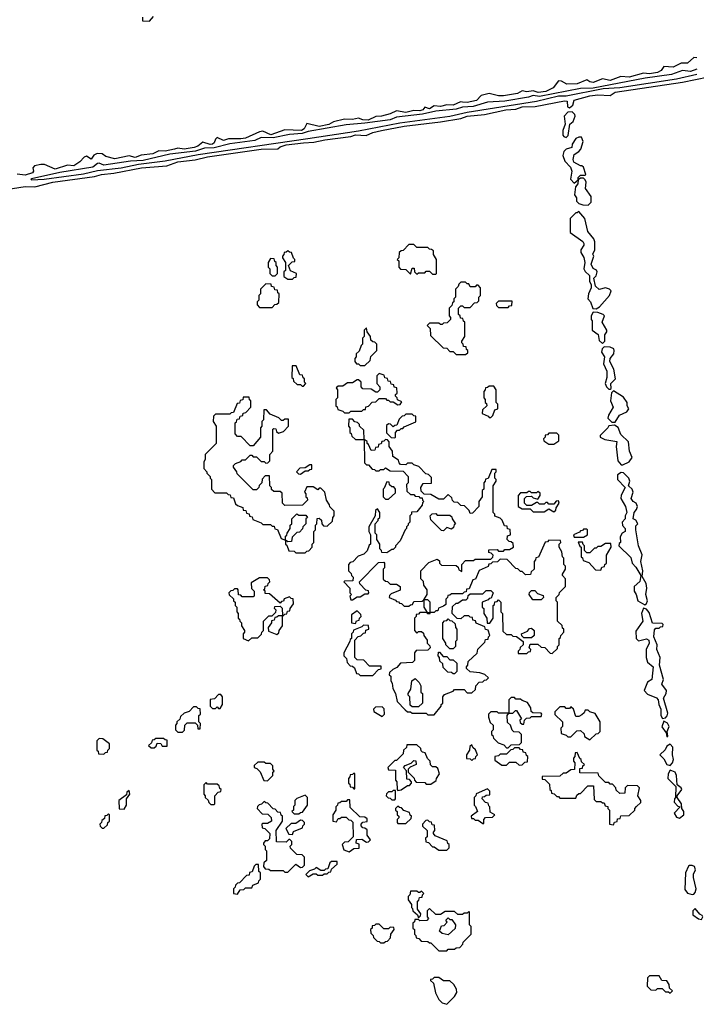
# Model space of a CAD drawing. Extents: x 2889633 to 3052318, y 540750 to 918690.
# Tile 348 of 656: x 2940150 to 2944452, y 780270 to 786528. Entities that reach past the tile are written whole.
import ezdxf

# ---------------------------------------------------------------- set-up
doc = ezdxf.new("R2010")
doc.units = 0

msp = doc.modelspace()

# ---------------------------------------------------------------- linework, layer by layer
at = {"layer": '0CON02XD'}
for points in [[(2940975, 786520), (2941001.7, 786548.3)], [(2940930, 786545), (2940931.7, 786521.7), (2940975, 786520)], [(2944455, 786286.7), (2944435, 786287.5), (2944395, 786252.5), (2944355, 786251.2), (2944305, 786227.5), (2944245, 786230), (2944227.5, 786205), (2944205, 786192.5), (2944154.3, 786184.3), (2944115, 786187.5), (2944025, 786162.9), (2943971.7, 786168.3), (2943905, 786142.5), (2943855, 786152.5), (2943795, 786130), (2943774.1, 786134.1), (2943755, 786146.7), (2943695, 786121.2), (2943628.3, 786118.3), (2943595, 786137.5), (2943575, 786140), (2943542.5, 786095), (2943495, 786071.1), (2943445.8, 786065.8), (2943415, 786076), (2943375, 786070), (2943345, 786076.7), (2943315, 786060), (2943225, 786043.8), (2943193.9, 786043.9), (2943135, 786060), (2943085, 786047.5), (2943055, 786013.8), (2942995, 786001.2), (2942965, 786003.8), (2942953.6, 786006.4), (2942905, 785984.2), (2942865, 785986.2), (2942825, 785976.7), (2942785, 785980), (2942755, 785962), (2942725, 785972.5), (2942713.3, 785955), (2942695, 785948.6), (2942655, 785951.2), (2942605, 785938.8), (2942545, 785948.8), (2942505, 785930), (2942450, 785915), (2942415, 785913.3), (2942365, 785890.5), (2942332.4, 785892.4), (2942305, 785903.3), (2942265, 785893.8), (2942215, 785896.7), (2942145, 785880), (2942115, 785862), (2942055, 785849.2), (2941975, 785867.5), (2941958.8, 785835), (2941942.5, 785825), (2941835, 785827.5), (2941746.4, 785796.4), (2941695, 785818.8), (2941673.6, 785816.4), (2941585, 785776.2), (2941555, 785771.4), (2941478.3, 785771.7), (2941445, 785760), (2941405, 785780), (2941395, 785770), (2941386.2, 785745), (2941375, 785736.2), (2941360, 785735), (2941315, 785750), (2941283.3, 785725), (2941260, 785715), (2941195, 785705.8), (2941155, 785710.8), (2941135, 785706.2), (2941075, 785692.9), (2941035, 785693.8), (2940997.5, 785675), (2940921.7, 785668.3), (2940885, 785653.1), (2940845, 785662), (2940755, 785643.8), (2940698.3, 785658.3), (2940675, 785676.7), (2940641.7, 785678.3), (2940622, 785668), (2940605, 785642.5), (2940575, 785660), (2940560, 785655), (2940532.5, 785625), (2940495, 785600), (2940455, 785603.8), (2940375, 785578.8), (2940307, 785607), (2940285, 785607.5), (2940245, 785600), (2940233, 785587), (2940237.5, 785565), (2940232.5, 785555), (2940185, 785540.8), (2940135, 785546.2)], [(2944455, 786213.8), (2944415, 786198.8), (2944364.1, 786205.9), (2944295, 786180.8), (2944125.7, 786155.7), (2943795, 786092.5), (2943715, 786091.2), (2943455, 786040), (2943415, 786045.8), (2943385, 786035.7), (2943235, 786010.8), (2943125, 786004), (2943033.2, 785976.8), (2942965, 785972.5), (2942925, 785960), (2942795, 785946.9), (2942711.3, 785928.7), (2942545, 785909.2), (2942505, 785892.5), (2942345, 785871.5), (2942225, 785860), (2941985, 785817.8), (2941945, 785805.5), (2941865, 785798.9), (2941762.6, 785777.4), (2941685, 785779.2), (2941645, 785761.4), (2941485, 785738.6), (2941385.6, 785714.4), (2941325, 785712), (2941267.3, 785692.7), (2941105, 785674.3), (2940935, 785633.3), (2940855, 785630), (2940685, 785603.8), (2940655, 785616.7), (2940645, 785613.3), (2940615, 785590), (2940405, 785557.5), (2940225, 785516.7), (2940220, 785515), (2940225, 785510)], [(2940225, 785510), (2940305, 785514.2), (2940555, 785549.2), (2940645, 785570), (2940795, 785587.1), (2940905, 785610), (2941075, 785630.6), (2941285, 785670.8), (2941982.9, 785772.9), (2942305, 785821.9), (2942567.1, 785872.9), (2942885, 785915.8), (2942995, 785940), (2943435, 786010), (2943576.4, 786043.6), (2943625, 786044.3), (2943859.3, 786090.7), (2943966.4, 786096.4), (2944325, 786153.1), (2944455, 786182)], [(2939995, 785439.4), (2940185, 785467.5), (2940247, 785467), (2940360, 785495), (2940625, 785531.2), (2940670, 785545), (2940747.7, 785552.3), (2940925, 785586.9), (2941085, 785600), (2941155, 785624.2), (2941265, 785638), (2941345, 785656.7), (2941685, 785705.6), (2941791.7, 785708.3), (2941805, 785720), (2941845, 785732.5), (2941955, 785745.6), (2942020.7, 785749.3), (2942090, 785765), (2942255, 785786.2), (2942285, 785795.7), (2942353, 785793), (2942395, 785811.2), (2942450, 785825), (2942595, 785850.8), (2942825, 785878.8), (2942955, 785901.2), (2942994.5, 785915.5), (2943105, 785926), (2943240, 785955), (2943305, 785958.8), (2943345, 785973.8), (2943426.4, 785976.4), (2943613.6, 786013.6), (2943630, 786010), (2943632.5, 785975), (2943645, 785967.5), (2943666, 785984), (2943675, 786016.2), (2943775, 786043.8), (2943825, 786050), (2943905, 786047.5), (2943935, 786067.1), (2944365, 786131.2), (2944530, 786165)], [(2943625, 785780), (2943636.7, 785793.3), (2943647.5, 785865), (2943668.8, 785881.2), (2943682.5, 785915), (2943680, 785925), (2943661.7, 785941.7), (2943635, 785940), (2943612.5, 785915), (2943617.5, 785865), (2943602.5, 785825), (2943602.5, 785795), (2943610, 785785), (2943625, 785780)], [(2943675, 785490), (2943700, 785510), (2943700, 785525), (2943715, 785540), (2943745, 785540), (2943750, 785545), (2943735, 785590), (2943725, 785600), (2943715, 785600), (2943673.3, 785623.3), (2943669.3, 785639.3), (2943675, 785672.5), (2943705, 785690), (2943716.7, 785705), (2943732.5, 785755), (2943721.7, 785781.7), (2943705, 785782.5), (2943685, 785772.5), (2943663, 785737), (2943660, 785715), (2943623.6, 785706.4), (2943609.3, 785690.7), (2943603.3, 785665), (2943615, 785630), (2943651.7, 785591.7), (2943660, 785565), (2943652.5, 785515), (2943675, 785490)], [(2943765, 785348.8), (2943782.3, 785367.7), (2943784.1, 785404.1), (2943747.5, 785455), (2943752.5, 785495), (2943745, 785510), (2943735, 785520), (2943715, 785520), (2943700, 785510), (2943697.5, 785485), (2943683, 785467), (2943677.5, 785415), (2943690, 785395), (2943690, 785375), (2943705, 785360), (2943730.7, 785350.7), (2943765, 785348.8)], [(2943815, 784690), (2943836.4, 784703.6), (2943900, 784775), (2943910, 784805), (2943900, 784815), (2943875, 784823.3), (2943835, 784813.3), (2943810, 784835), (2943800, 784885), (2943815, 784900), (2943822.5, 784925), (2943816.4, 784936.4), (2943797, 784947), (2943783.3, 784975), (2943800, 785025), (2943793, 785037), (2943807.5, 785065), (2943806.1, 785116.1), (2943800, 785135), (2943763, 785183), (2943742.5, 785265), (2943705, 785310), (2943695, 785300), (2943685, 785300), (2943650, 785265), (2943650, 785175), (2943729.3, 785119.3), (2943736.4, 785106.4), (2943737.5, 785095), (2943717.5, 785065), (2943718.3, 785048.3), (2943736.4, 785016.4), (2943742.5, 784985), (2943736.7, 784945), (2943745, 784927.5), (2943771.7, 784901.7), (2943773.3, 784865), (2943782.5, 784845), (2943782.5, 784825), (2943766.7, 784785), (2943762.5, 784755), (2943780, 784735), (2943793.3, 784693.3), (2943815, 784690)], [(2941885, 784880), (2941895, 784890), (2941908.3, 784891.7), (2941910, 784915), (2941871.7, 784931.7), (2941860, 784965), (2941881.7, 784988.3), (2941898.3, 784991.7), (2941900, 785005), (2941891.7, 785011.7), (2941878.3, 785048.3), (2941865, 785050), (2941855, 785060), (2941845, 785050), (2941831.7, 785048.3), (2941830, 785035), (2941820, 785025), (2941820, 785015), (2941840, 784985), (2941840, 784935), (2941830, 784925), (2941830, 784895), (2941855, 784880), (2941885, 784880)], [(2942795, 784910), (2942800, 784915), (2942800, 785005), (2942780, 785035), (2942780, 785060), (2942768.3, 785068.3), (2942755, 785070), (2942745, 785080), (2942675, 785080), (2942655, 785100), (2942625, 785100), (2942588.3, 785061.7), (2942575, 785060), (2942561.7, 785048.3), (2942560, 785015), (2942550, 785005), (2942560, 784995), (2942560, 784955), (2942571.7, 784941.7), (2942605, 784940), (2942635, 784910), (2942645, 784950), (2942658.3, 784948.3), (2942660, 784925), (2942675, 784910), (2942685, 784920), (2942725, 784920), (2942735, 784930), (2942755, 784930), (2942775, 784910), (2942795, 784910)], [(2941775, 784900), (2941790, 784915), (2941790, 784955), (2941780, 784965), (2941780, 784985), (2941771.7, 784991.7), (2941768.3, 785008.3), (2941745, 785010), (2941730, 784985), (2941730, 784955), (2941740, 784945), (2941740, 784915), (2941755, 784900), (2941775, 784900)], [(2942985, 784400), (2942998.3, 784411.7), (2943000, 784425), (2942991.7, 784431.7), (2942988.3, 784448.3), (2942971.7, 784451.7), (2942970, 784465), (2942960, 784475), (2942960, 784485), (2942980, 784515), (2942980, 784605), (2942971.7, 784611.7), (2942968.3, 784628.3), (2942951.7, 784631.7), (2942950, 784645), (2942940, 784655), (2942940, 784695), (2942955, 784710), (2942965, 784710), (2942975, 784700), (2943015, 784700), (2943041.7, 784728.3), (2943058.3, 784731.7), (2943068.3, 784741.7), (2943070, 784765), (2943080, 784775), (2943080, 784825), (2943065, 784840), (2943055, 784840), (2943045, 784830), (2943015, 784830), (2943005, 784850), (2942995, 784850), (2942985, 784860), (2942955, 784860), (2942941.7, 784848.3), (2942938.3, 784831.7), (2942920, 784815), (2942920, 784765), (2942910, 784755), (2942910, 784735), (2942901.7, 784728.3), (2942898.3, 784711.7), (2942880, 784695), (2942880, 784645), (2942890, 784635), (2942888.3, 784621.7), (2942868.3, 784601.7), (2942845, 784600), (2942835, 784590), (2942825, 784590), (2942815, 784600), (2942755, 784600), (2942740, 784585), (2942760, 784565), (2942761.7, 784521.7), (2942841.7, 784441.7), (2942865, 784440), (2942885, 784420), (2942905, 784420), (2942925, 784400), (2942985, 784400)], [(2941755, 784700), (2941771.7, 784718.3), (2941785, 784720), (2941798.3, 784731.7), (2941800, 784785), (2941791.7, 784791.7), (2941788.3, 784808.3), (2941771.7, 784811.7), (2941768.3, 784828.3), (2941751.7, 784831.7), (2941748.3, 784848.3), (2941715, 784850), (2941680, 784815), (2941680, 784785), (2941670, 784775), (2941670, 784745), (2941660, 784735), (2941660, 784715), (2941675, 784700), (2941755, 784700)], [(2943255, 784700), (2943265, 784710), (2943278.3, 784711.7), (2943280, 784740), (2943195, 784740), (2943180, 784725), (2943181.7, 784711.7), (2943195, 784700), (2943255, 784700)], [(2943855, 784470), (2943870, 784485), (2943870, 784525), (2943882.5, 784545), (2943882.5, 784555), (2943852.5, 784605), (2943867.5, 784645), (2943860, 784655), (2943825, 784667.5), (2943795, 784670), (2943782.5, 784645), (2943783, 784623), (2943790, 784615), (2943790, 784555), (2943828.3, 784528.3), (2943835, 784490), (2943855, 784470)], [(2942345, 784330), (2942378.3, 784361.7), (2942381.7, 784388.3), (2942420, 784425), (2942420, 784465), (2942408.3, 784478.3), (2942395, 784480), (2942381.7, 784491.7), (2942380, 784515), (2942360, 784545), (2942355, 784570), (2942340, 784555), (2942340, 784515), (2942330, 784505), (2942330, 784465), (2942321.7, 784458.3), (2942308.3, 784421.7), (2942290, 784405), (2942290, 784385), (2942280, 784375), (2942280, 784355), (2942291.7, 784341.7), (2942305, 784340), (2942315, 784330), (2942345, 784330)], [(2943905, 784180), (2943910, 784185), (2943907.5, 784215), (2943937.5, 784245), (2943926.4, 784306.4), (2943902.5, 784355), (2943903.3, 784375), (2943927.5, 784405), (2943930, 784425), (2943926.4, 784436.4), (2943905, 784447.5), (2943865, 784450), (2943853, 784437), (2943850, 784415), (2943867.5, 784385), (2943860.7, 784340.7), (2943882.5, 784295), (2943882.5, 784255), (2943872.5, 784215), (2943880, 784195), (2943895, 784180), (2943905, 784180)], [(2941955, 784200), (2941970, 784215), (2941960, 784225), (2941960, 784245), (2941951.7, 784251.7), (2941948.3, 784268.3), (2941931.7, 784271.7), (2941908.3, 784328.3), (2941881.7, 784328.3), (2941880, 784255), (2941888.3, 784248.3), (2941891.7, 784231.7), (2941915, 784210), (2941935, 784210), (2941945, 784200), (2941955, 784200)], [(2942245, 784030), (2942255, 784040), (2942325, 784040), (2942335, 784050), (2942348.3, 784051.7), (2942351.7, 784068.3), (2942368.3, 784071.7), (2942391.7, 784098.3), (2942415, 784100), (2942435, 784120), (2942475, 784120), (2942485, 784110), (2942495, 784110), (2942505, 784100), (2942525, 784100), (2942555, 784080), (2942568.3, 784081.7), (2942580, 784100), (2942551.7, 784111.7), (2942550, 784125), (2942540, 784135), (2942540, 784145), (2942550, 784155), (2942548.3, 784188.3), (2942531.7, 784191.7), (2942528.3, 784208.3), (2942511.7, 784211.7), (2942508.3, 784228.3), (2942491.7, 784231.7), (2942488.3, 784248.3), (2942471.7, 784251.7), (2942468.3, 784268.3), (2942435, 784280), (2942420, 784265), (2942420, 784215), (2942440, 784195), (2942440, 784175), (2942425, 784160), (2942415, 784160), (2942385, 784180), (2942331.7, 784181.7), (2942320, 784195), (2942320, 784225), (2942305, 784240), (2942295, 784240), (2942265, 784220), (2942235, 784220), (2942205, 784200), (2942175, 784200), (2942161.7, 784188.3), (2942170, 784175), (2942170, 784125), (2942160, 784115), (2942160, 784075), (2942168.3, 784068.3), (2942171.7, 784051.7), (2942205, 784040), (2942215, 784030), (2942245, 784030)], [(2943145, 784000), (2943158.3, 784011.7), (2943171.7, 784048.3), (2943190, 784055), (2943190, 784085), (2943180, 784095), (2943180, 784175), (2943165, 784200), (2943135, 784200), (2943125, 784190), (2943111.7, 784188.3), (2943110, 784175), (2943100, 784165), (2943100, 784125), (2943110, 784115), (2943110, 784095), (2943118.3, 784088.3), (2943120, 784075), (2943091.7, 784048.3), (2943090, 784025), (2943128.3, 784008.3), (2943135, 784000), (2943145, 784000)], [(2943935, 783970), (2943962.5, 784015), (2944010, 784035), (2944022.5, 784055), (2944012.5, 784075), (2944012.5, 784095), (2943989.5, 784129.5), (2943925, 784170), (2943912.5, 784157.5), (2943906.7, 784105), (2943922.5, 784065), (2943892.5, 784015), (2943890, 783995), (2943915, 783970), (2943935, 783970)], [(2941965, 783140), (2941975, 783150), (2941988.3, 783151.7), (2942010, 783175), (2942010, 783195), (2942020, 783205), (2942020, 783275), (2942030, 783285), (2942030, 783315), (2942040, 783325), (2942041.7, 783358.3), (2942055, 783360), (2942068.3, 783348.3), (2942070, 783325), (2942081.7, 783311.7), (2942105, 783310), (2942138.3, 783341.7), (2942140, 783365), (2942150, 783375), (2942150, 783405), (2942121.7, 783431.7), (2942120, 783445), (2942100, 783475), (2942090, 783525), (2942065, 783550), (2942055, 783550), (2942045, 783540), (2942015, 783560), (2941975, 783560), (2941960, 783525), (2941970, 783515), (2941970, 783495), (2941978.3, 783488.3), (2941980, 783475), (2941948.3, 783441.7), (2941835, 783440), (2941820, 783455), (2941818.3, 783518.3), (2941805, 783530), (2941765, 783530), (2941751.7, 783541.7), (2941750, 783555), (2941740, 783565), (2941738.3, 783628.3), (2941711.7, 783628.3), (2941691.7, 783608.3), (2941690, 783585), (2941671.7, 783568.3), (2941670, 783555), (2941655, 783540), (2941635, 783540), (2941531.7, 783641.7), (2941530, 783655), (2941510, 783685), (2941510, 783695), (2941521.7, 783708.3), (2941555, 783720), (2941565, 783730), (2941585, 783730), (2941615, 783760), (2941625, 783760), (2941635, 783750), (2941655, 783750), (2941685, 783720), (2941705, 783720), (2941715, 783710), (2941728.3, 783711.7), (2941740, 783725), (2941740, 783765), (2941760, 783785), (2941760, 783925), (2941765, 783930), (2941778.3, 783928.3), (2941781.7, 783911.7), (2941795, 783900), (2941828.3, 783911.7), (2941860, 783945), (2941858.3, 783988.3), (2941835, 783990), (2941825, 783980), (2941815, 783980), (2941798.3, 783998.3), (2941741.7, 784021.7), (2941718.3, 784048.3), (2941701.7, 784048.3), (2941700, 783985), (2941690, 783975), (2941690, 783945), (2941680, 783935), (2941680, 783875), (2941635, 783820), (2941615, 783820), (2941558.3, 783878.3), (2941535, 783880), (2941520, 783895), (2941520, 783965), (2941528.3, 783971.7), (2941531.7, 783988.3), (2941548.3, 783991.7), (2941551.7, 784008.3), (2941568.3, 784011.7), (2941571.7, 784028.3), (2941588.3, 784031.7), (2941620, 784065), (2941620, 784105), (2941611.7, 784111.7), (2941608.3, 784128.3), (2941571.7, 784128.3), (2941568.3, 784111.7), (2941551.7, 784108.3), (2941548.3, 784091.7), (2941531.7, 784088.3), (2941508.3, 784031.7), (2941495, 784030), (2941485, 784020), (2941395, 784020), (2941381.7, 784008.3), (2941380, 783975), (2941400, 783945), (2941400, 783835), (2941330, 783765), (2941330, 783735), (2941320, 783715), (2941320, 783675), (2941340, 783655), (2941340, 783645), (2941360, 783625), (2941360, 783615), (2941370, 783605), (2941370, 783545), (2941391.7, 783521.7), (2941465, 783520), (2941475, 783510), (2941488.3, 783508.3), (2941491.7, 783491.7), (2941508.3, 783488.3), (2941521.7, 783451.7), (2941535, 783440), (2941568.3, 783428.3), (2941571.7, 783411.7), (2941588.3, 783408.3), (2941591.7, 783391.7), (2941608.3, 783388.3), (2941611.7, 783371.7), (2941628.3, 783368.3), (2941631.7, 783351.7), (2941685, 783330), (2941695, 783320), (2941745, 783320), (2941755, 783310), (2941768.3, 783308.3), (2941771.7, 783291.7), (2941788.3, 783288.3), (2941811.7, 783231.7), (2941840, 783220), (2941840, 783245), (2941848.3, 783251.7), (2941850, 783265), (2941870, 783295), (2941870, 783315), (2941880, 783325), (2941880, 783355), (2941911.7, 783388.3), (2941925, 783380), (2941968.3, 783378.3), (2941980, 783365), (2941970, 783355), (2941970, 783325), (2941950, 783305), (2941948.3, 783291.7), (2941928.3, 783271.7), (2941911.7, 783268.3), (2941881.7, 783238.3), (2941878.3, 783211.7), (2941855, 783210), (2941840, 783220), (2941840, 783195), (2941848.3, 783188.3), (2941861.7, 783151.7), (2941895, 783150), (2941905, 783140), (2941965, 783140)], [(2942340, 783860), (2942338.3, 783918.3), (2942310, 783945), (2942310, 783955), (2942298.3, 783968.3), (2942281.7, 783971.7), (2942265, 783990), (2942241.7, 783988.3), (2942240, 783945), (2942250, 783935), (2942250, 783905), (2942258.3, 783898.3), (2942261.7, 783881.7), (2942285, 783860), (2942335, 783860), (2942340, 783860)], [(2942535, 783870), (2942540, 783875), (2942540, 783905), (2942551.7, 783918.3), (2942565, 783920), (2942575, 783930), (2942585, 783930), (2942595, 783940), (2942668.3, 783971.7), (2942668.3, 784008.3), (2942655, 784010), (2942645, 784020), (2942605, 784020), (2942595, 784010), (2942581.7, 784008.3), (2942561.7, 783988.3), (2942548.3, 783951.7), (2942535, 783950), (2942525, 783940), (2942508.3, 783958.3), (2942495, 783960), (2942481.7, 783948.3), (2942481.7, 783901.7), (2942511.7, 783871.7), (2942535, 783870)], [(2943985, 783700), (2944025, 783717.5), (2944043.3, 783745), (2944027.5, 783785), (2944020, 783845), (2943971.7, 783891.7), (2943955, 783936.7), (2943931.7, 783951.7), (2943895, 783947.5), (2943890, 783935), (2943840, 783885), (2943840, 783875), (2943870.7, 783860.7), (2943946.4, 783846.4), (2943942.5, 783815), (2943953.6, 783723.6), (2943975, 783700), (2943985, 783700)], [(2942625, 782800), (2942635, 782810), (2942648.3, 782811.7), (2942655, 782830), (2942708.3, 782831.7), (2942720, 782840), (2942740, 782875), (2942740, 782905), (2942720, 782935), (2942718.3, 782958.3), (2942700, 782975), (2942700, 783025), (2942751.7, 783078.3), (2942805, 783100), (2942818.3, 783088.3), (2942820, 783075), (2942831.7, 783061.7), (2942925, 783060), (2942938.3, 783048.3), (2942941.7, 783031.7), (2942960, 783020), (2942960, 783065), (2942985, 783090), (2943035, 783090), (2943045, 783100), (2943145, 783100), (2943158.3, 783111.7), (2943160, 783125), (2943148.3, 783138.3), (2943131.7, 783141.7), (2943131.7, 783158.3), (2943185, 783160), (2943195, 783150), (2943225, 783150), (2943235, 783160), (2943265, 783160), (2943290, 783175), (2943288.3, 783198.3), (2943275, 783210), (2943261.7, 783211.7), (2943250, 783225), (2943251.7, 783248.3), (2943270, 783255), (2943268.3, 783288.3), (2943251.7, 783291.7), (2943248.3, 783308.3), (2943231.7, 783311.7), (2943218.3, 783348.3), (2943205, 783360), (2943171.7, 783371.7), (2943170, 783385), (2943160, 783395), (2943160, 783565), (2943180, 783595), (2943180, 783605), (2943170, 783615), (2943170, 783645), (2943180, 783655), (2943178.3, 783668.3), (2943151.7, 783668.3), (2943128.3, 783611.7), (2943111.7, 783608.3), (2943110, 783595), (2943100, 783585), (2943100, 783545), (2943090, 783535), (2943090, 783495), (2943070, 783465), (2943070, 783435), (2943028.3, 783391.7), (2943015, 783390), (2943008.3, 783408.3), (2942978.3, 783438.3), (2942955, 783440), (2942935, 783460), (2942911.7, 783461.7), (2942901.7, 783471.7), (2942898.3, 783488.3), (2942875, 783510), (2942845, 783480), (2942815, 783480), (2942765, 783510), (2942721.7, 783511.7), (2942701.7, 783531.7), (2942700, 783555), (2942715, 783580), (2942768.3, 783581.7), (2942768.3, 783618.3), (2942748.3, 783638.3), (2942731.7, 783641.7), (2942688.3, 783688.3), (2942655, 783700), (2942645, 783710), (2942615, 783710), (2942605, 783700), (2942571.7, 783701.7), (2942561.7, 783711.7), (2942558.3, 783728.3), (2942521.7, 783751.7), (2942520, 783785), (2942500, 783815), (2942500, 783845), (2942488.3, 783858.3), (2942475, 783860), (2942465, 783850), (2942451.7, 783848.3), (2942448.3, 783831.7), (2942431.7, 783828.3), (2942428.3, 783811.7), (2942411.7, 783808.3), (2942408.3, 783791.7), (2942385, 783790), (2942368.3, 783828.3), (2942360, 783835), (2942358.3, 783848.3), (2942340, 783860), (2942341.7, 783711.7), (2942355, 783700), (2942368.3, 783698.3), (2942391.7, 783671.7), (2942405, 783670), (2942415, 783660), (2942435, 783660), (2942445, 783670), (2942465, 783670), (2942475, 783680), (2942505, 783660), (2942588.3, 783658.3), (2942620, 783625), (2942620, 783585), (2942610, 783575), (2942611.7, 783531.7), (2942635, 783510), (2942655, 783510), (2942665, 783500), (2942688.3, 783498.3), (2942695, 783490), (2942708.3, 783488.3), (2942710, 783475), (2942720, 783465), (2942711.7, 783458.3), (2942708.3, 783441.7), (2942675, 783400), (2942641.7, 783398.3), (2942640, 783385), (2942630, 783375), (2942630, 783335), (2942620, 783325), (2942620, 783315), (2942610, 783305), (2942610, 783295), (2942600, 783285), (2942570, 783215), (2942540, 783185), (2942540, 783175), (2942525, 783160), (2942515, 783160), (2942485, 783140), (2942451.7, 783141.7), (2942450, 783155), (2942440, 783165), (2942440, 783195), (2942420, 783225), (2942420, 783255), (2942410, 783265), (2942410, 783325), (2942430, 783345), (2942430, 783355), (2942440, 783365), (2942440, 783395), (2942425, 783420), (2942411.7, 783408.3), (2942410, 783375), (2942370, 783305), (2942370, 783275), (2942380, 783255), (2942380, 783195), (2942371.7, 783188.3), (2942358.3, 783151.7), (2942338.3, 783131.7), (2942301.7, 783118.3), (2942268.3, 783081.7), (2942251.7, 783078.3), (2942240, 783065), (2942240, 783025), (2942258.3, 783008.3), (2942260, 782995), (2942270, 782985), (2942268.3, 782961.7), (2942215, 782960), (2942210, 782955), (2942250, 782915), (2942250, 782885), (2942260, 782875), (2942250, 782865), (2942255, 782840), (2942265, 782840), (2942295, 782860), (2942315, 782860), (2942345, 782880), (2942365, 782880), (2942370, 782885), (2942368.3, 782898.3), (2942351.7, 782901.7), (2942311.7, 782941.7), (2942310, 782955), (2942431.7, 783078.3), (2942465, 783080), (2942470, 783075), (2942470, 783045), (2942460, 783035), (2942461.7, 782971.7), (2942475, 782960), (2942488.3, 782958.3), (2942505, 782940), (2942545, 782940), (2942570, 782925), (2942568.3, 782901.7), (2942511.7, 782878.3), (2942501.7, 782868.3), (2942500, 782855), (2942538.3, 782838.3), (2942545, 782830), (2942558.3, 782828.3), (2942565, 782820), (2942578.3, 782818.3), (2942595, 782800), (2942625, 782800)], [(2943545, 783830), (2943578.3, 783851.7), (2943578.3, 783888.3), (2943565, 783900), (2943515, 783900), (2943505, 783890), (2943491.7, 783888.3), (2943490, 783875), (2943480, 783865), (2943481.7, 783851.7), (2943515, 783830), (2943545, 783830)], [(2941935, 783640), (2941965, 783660), (2941985, 783660), (2941995, 783670), (2942008.3, 783671.7), (2942008.3, 783698.3), (2941995, 783700), (2941965, 783680), (2941931.7, 783678.3), (2941910, 783655), (2941921.7, 783641.7), (2941935, 783640)], [(2944125, 782810), (2944135, 782817.5), (2944141.2, 782835), (2944131.2, 782875), (2944137.5, 782915), (2944133.8, 782943.8), (2944108.3, 782988.3), (2944112.5, 783025), (2944100, 783085), (2944107.7, 783127.7), (2944083.9, 783183.9), (2944067.5, 783285), (2944068.3, 783311.7), (2944080, 783325), (2944066.4, 783346.4), (2944050, 783355), (2944056.7, 783395), (2944072.5, 783415), (2944077.5, 783435), (2944070, 783455), (2944050, 783465), (2944037.5, 783485), (2944050, 783525), (2944043.6, 783543.6), (2944020, 783565), (2944030, 783595), (2944023.6, 783613.6), (2943988.3, 783648.3), (2943975, 783650), (2943950, 783635), (2943950, 783605), (2944000, 783555), (2943973, 783507), (2943972.5, 783485), (2944002.5, 783435), (2944010, 783395), (2944000, 783375), (2944000, 783355), (2943980, 783335), (2943983, 783313), (2944000, 783295), (2944000, 783275), (2943980, 783265), (2943968.3, 783241.7), (2943970, 783205), (2943961.7, 783198.3), (2943960, 783185), (2944035, 783110), (2944043, 783073), (2944068.3, 783048.3), (2944100, 782995), (2944093.6, 782956.4), (2944056.7, 782925), (2944057, 782897), (2944070, 782875), (2944080, 782835), (2944125, 782810)], [(2942495, 783480), (2942538.3, 783521.7), (2942540, 783545), (2942528.3, 783558.3), (2942515, 783560), (2942501.7, 783571.7), (2942498.3, 783588.3), (2942485, 783590), (2942468.3, 783551.7), (2942460, 783545), (2942460, 783495), (2942475, 783480), (2942495, 783480)], [(2943545, 783400), (2943558.3, 783411.7), (2943560, 783425), (2943580, 783455), (2943575, 783470), (2943561.7, 783468.3), (2943545, 783450), (2943515, 783450), (2943505, 783460), (2943495, 783460), (2943485, 783450), (2943455, 783450), (2943445, 783460), (2943435, 783460), (2943405, 783440), (2943375, 783440), (2943360, 783455), (2943360, 783485), (2943371.7, 783498.3), (2943405, 783500), (2943415, 783490), (2943445, 783480), (2943460, 783505), (2943458.3, 783518.3), (2943445, 783530), (2943435, 783520), (2943405, 783520), (2943395, 783530), (2943385, 783530), (2943375, 783520), (2943335, 783520), (2943320, 783505), (2943320, 783435), (2943345, 783420), (2943395, 783420), (2943415, 783400), (2943485, 783400), (2943515, 783420), (2943545, 783400)], [(2942845, 783280), (2942831.7, 783281.7), (2942765, 783350), (2942760, 783375), (2942771.7, 783388.3), (2942795, 783390), (2942805, 783380), (2942885, 783380), (2942898.3, 783368.3), (2942900, 783355), (2942920, 783325), (2942911.7, 783318.3), (2942908.3, 783301.7), (2942895, 783290), (2942865, 783300), (2942845, 783280)], [(2943735, 783240), (2943760, 783255), (2943760, 783285), (2943755, 783290), (2943735, 783290), (2943728.3, 783281.7), (2943715, 783280), (2943708.3, 783271.7), (2943670, 783255), (2943675, 783240), (2943735, 783240)], [(2942785, 782110), (2942830, 782165), (2942830, 782175), (2942840, 782185), (2942840, 782225), (2942851.7, 782238.3), (2942905, 782260), (2942915, 782270), (2942975, 782270), (2942995, 782250), (2943025, 782250), (2943048.3, 782271.7), (2943050, 782295), (2943071.7, 782318.3), (2943095, 782320), (2943105, 782330), (2943118.3, 782331.7), (2943130, 782345), (2943107, 782367), (2943075, 782377.5), (2943013, 782383), (2942990, 782405), (2942990, 782415), (2943000, 782425), (2943001.7, 782448.3), (2943058.3, 782501.7), (2943061.7, 782528.3), (2943108.3, 782571.7), (2943111.7, 782588.3), (2943128.3, 782591.7), (2943130, 782605), (2943140, 782615), (2943128.3, 782648.3), (2943111.7, 782651.7), (2943108.3, 782668.3), (2943051.7, 782691.7), (2943048.3, 782708.3), (2943031.7, 782711.7), (2943028.3, 782728.3), (2943015, 782730), (2943005, 782740), (2942975, 782740), (2942955, 782720), (2942931.7, 782721.7), (2942900, 782755), (2942901.7, 782798.3), (2942925, 782820), (2942935, 782820), (2942965, 782840), (2942988.3, 782841.7), (2942998.3, 782851.7), (2943001.7, 782868.3), (2943015, 782880), (2943095, 782880), (2943115, 782900), (2943145, 782900), (2943160, 782885), (2943148.3, 782851.7), (2943135, 782850), (2943128.3, 782841.7), (2943090, 782825), (2943090, 782795), (2943100, 782785), (2943100, 782755), (2943120, 782725), (2943121.7, 782691.7), (2943138.3, 782691.7), (2943160, 782725), (2943160, 782805), (2943168.3, 782811.7), (2943171.7, 782828.3), (2943185, 782830), (2943195, 782840), (2943210, 782825), (2943210, 782765), (2943220, 782755), (2943221.7, 782641.7), (2943245, 782620), (2943275, 782620), (2943285, 782610), (2943308.3, 782608.3), (2943350, 782575), (2943350, 782555), (2943331.7, 782538.3), (2943330, 782525), (2943320, 782515), (2943320, 782500), (2943375, 782500), (2943385, 782510), (2943398.3, 782511.7), (2943400, 782525), (2943390, 782535), (2943395, 782560), (2943445, 782560), (2943465, 782540), (2943488.3, 782538.3), (2943521.7, 782501.7), (2943535, 782500), (2943568.3, 782531.7), (2943570, 782545), (2943580, 782555), (2943580, 782595), (2943588.3, 782601.7), (2943590, 782615), (2943610, 782635), (2943610, 782655), (2943601.7, 782661.7), (2943598.3, 782678.3), (2943570, 782705), (2943570, 782825), (2943560, 782835), (2943560, 782855), (2943580, 782875), (2943581.7, 782888.3), (2943620, 782925), (2943620, 782975), (2943600, 782995), (2943600, 783005), (2943620, 783035), (2943620, 783055), (2943610, 783065), (2943610, 783105), (2943600, 783115), (2943597, 783147), (2943580, 783175), (2943580, 783195), (2943590, 783205), (2943588.3, 783218.3), (2943515, 783220), (2943505, 783210), (2943491.7, 783208.3), (2943448.3, 783111.7), (2943431.7, 783108.3), (2943430, 783095), (2943420, 783085), (2943420, 783035), (2943401.7, 783018.3), (2943398.3, 783001.7), (2943365, 783000), (2943345, 783020), (2943335, 783020), (2943317, 783037), (2943305, 783040), (2943248.3, 783098.3), (2943205, 783100), (2943188.3, 783081.7), (2943155, 783080), (2943145, 783070), (2943131.7, 783068.3), (2943128.3, 783051.7), (2943071.7, 783028.3), (2943048.3, 782971.7), (2943031.7, 782968.3), (2943008.3, 782911.7), (2942991.7, 782908.3), (2942988.3, 782891.7), (2942975, 782890), (2942965, 782880), (2942895, 782880), (2942885, 782870), (2942871.7, 782868.3), (2942870, 782855), (2942860, 782845), (2942858.3, 782811.7), (2942845, 782800), (2942811.7, 782788.3), (2942808.3, 782771.7), (2942795, 782770), (2942785, 782760), (2942760, 782760), (2942755, 782750), (2942741.7, 782751.7), (2942740, 782760), (2942695, 782760), (2942685, 782750), (2942671.7, 782748.3), (2942670, 782735), (2942660, 782725), (2942660, 782645), (2942675, 782630), (2942685, 782640), (2942705, 782640), (2942718.3, 782628.3), (2942720, 782615), (2942740, 782585), (2942740, 782565), (2942758.3, 782548.3), (2942760, 782535), (2942745, 782520), (2942671.7, 782518.3), (2942660, 782505), (2942660, 782455), (2942648.3, 782441.7), (2942571.7, 782438.3), (2942548.3, 782411.7), (2942521.7, 782398.3), (2942501.7, 782378.3), (2942500, 782365), (2942510, 782355), (2942510, 782325), (2942518.3, 782311.7), (2942521.7, 782278.3), (2942540, 782245), (2942550, 782195), (2942601.7, 782141.7), (2942615, 782130), (2942635, 782130), (2942645, 782120), (2942735, 782120), (2942745, 782110), (2942785, 782110)], [(2943845, 783030), (2943851.7, 783048.3), (2943868.3, 783051.7), (2943870, 783065), (2943880, 783075), (2943880, 783125), (2943910, 783175), (2943908.3, 783198.3), (2943875, 783200), (2943845, 783180), (2943825, 783180), (2943815, 783170), (2943805, 783170), (2943775, 783140), (2943755, 783140), (2943740, 783155), (2943740, 783185), (2943731.7, 783191.7), (2943728.3, 783208.3), (2943701.7, 783208.3), (2943711.7, 783181.7), (2943720, 783175), (2943720, 783115), (2943728.3, 783108.3), (2943731.7, 783091.7), (2943768.3, 783078.3), (2943811.7, 783031.7), (2943845, 783030)], [(2941605, 782580), (2941625, 782600), (2941665, 782600), (2941688.3, 782621.7), (2941690, 782635), (2941700, 782645), (2941700, 782705), (2941735, 782740), (2941755, 782740), (2941778.3, 782761.7), (2941780, 782775), (2941770, 782785), (2941771.7, 782798.3), (2941805, 782800), (2941818.3, 782788.3), (2941820, 782740), (2941825, 782740), (2941835, 782750), (2941848.3, 782751.7), (2941851.7, 782768.3), (2941868.3, 782771.7), (2941870, 782785), (2941890, 782815), (2941888.3, 782848.3), (2941875, 782850), (2941865, 782860), (2941831.7, 782848.3), (2941828.3, 782831.7), (2941815, 782830), (2941805, 782820), (2941738.3, 782878.3), (2941711.7, 782881.7), (2941710, 782895), (2941700, 782905), (2941708.3, 782911.7), (2941711.7, 782928.3), (2941728.3, 782931.7), (2941730, 782945), (2941740, 782955), (2941738.3, 782968.3), (2941725, 782980), (2941675, 782980), (2941621.7, 782948.3), (2941623, 782913), (2941640, 782895), (2941640, 782865), (2941635, 782860), (2941565, 782860), (2941555, 782870), (2941541.7, 782871.7), (2941540, 782905), (2941535, 782910), (2941515, 782910), (2941505, 782900), (2941491.7, 782898.3), (2941480, 782885), (2941481.7, 782871.7), (2941508.3, 782848.3), (2941510, 782835), (2941520, 782825), (2941520, 782805), (2941530, 782795), (2941530, 782765), (2941540, 782755), (2941540, 782725), (2941548.3, 782718.3), (2941550, 782705), (2941560, 782695), (2941560, 782675), (2941580, 782645), (2941580, 782635), (2941570, 782625), (2941570, 782595), (2941605, 782580)], [(2943465, 782840), (2943411.7, 782841.7), (2943390, 782875), (2943391.7, 782888.3), (2943405, 782900), (2943425, 782900), (2943441.7, 782881.7), (2943478.3, 782868.3), (2943480, 782855), (2943465, 782840)], [(2942760, 782760), (2942760, 782825), (2942745, 782840), (2942720, 782840), (2942720, 782795), (2942740, 782760), (2942755, 782760), (2942760, 782760)], [(2941785, 782620), (2941798.3, 782631.7), (2941800, 782645), (2941820, 782675), (2941820, 782740), (2941795, 782740), (2941785, 782730), (2941771.7, 782728.3), (2941768.3, 782711.7), (2941751.7, 782708.3), (2941750, 782695), (2941730, 782665), (2941731.7, 782641.7), (2941785, 782620)], [(2942285, 782690), (2942291.7, 782708.3), (2942308.3, 782711.7), (2942310, 782725), (2942320, 782735), (2942318.3, 782748.3), (2942295, 782770), (2942260, 782745), (2942260, 782695), (2942285, 782690)], [(2944237.5, 782087.5), (2944255, 782090), (2944267.1, 782102.9), (2944270.5, 782120.5), (2944242.5, 782215), (2944260, 782245), (2944263.3, 782265), (2944232.5, 782305), (2944242.5, 782335), (2944217.5, 782425), (2944222.5, 782475), (2944200, 782525), (2944203.3, 782555), (2944182.5, 782605), (2944185, 782650), (2944195, 782660), (2944215, 782660), (2944225, 782670), (2944238.3, 782671.7), (2944240, 782685), (2944235, 782690), (2944173.6, 782693.6), (2944151.2, 782761.2), (2944135, 782781.2), (2944115, 782787.5), (2944103.8, 782755), (2944112.5, 782705), (2944068.3, 782641.7), (2944070, 782595), (2944085, 782580), (2944135, 782592.5), (2944150, 782585), (2944152.5, 782565), (2944132.5, 782525), (2944132.5, 782475), (2944142.5, 782445), (2944177.5, 782415), (2944170, 782335), (2944141.7, 782318.3), (2944120, 782265), (2944141.7, 782241.7), (2944198.3, 782218.3), (2944210, 782205), (2944213.3, 782175), (2944226.2, 782145), (2944226.7, 782105), (2944237.5, 782087.5)], [(2942395, 782360), (2942431.7, 782398.3), (2942448.3, 782401.7), (2942448.3, 782418.3), (2942375, 782420), (2942338.3, 782458.3), (2942295, 782460), (2942280, 782475), (2942280, 782585), (2942301.7, 782608.3), (2942318.3, 782611.7), (2942335, 782630), (2942348.3, 782631.7), (2942351.7, 782648.3), (2942370, 782655), (2942368.3, 782678.3), (2942335, 782680), (2942325, 782670), (2942271.7, 782648.3), (2942270, 782635), (2942260, 782625), (2942260, 782595), (2942251.7, 782588.3), (2942250, 782575), (2942210, 782505), (2942210, 782485), (2942228.3, 782468.3), (2942231.7, 782441.7), (2942251.7, 782421.7), (2942265, 782420), (2942278.3, 782408.3), (2942291.7, 782371.7), (2942305, 782370), (2942315, 782360), (2942395, 782360)], [(2942905, 782530), (2942885, 782530), (2942860, 782555), (2942860, 782565), (2942840, 782595), (2942840, 782695), (2942851.7, 782708.3), (2942865, 782710), (2942875, 782720), (2942885, 782710), (2942898.3, 782708.3), (2942918.3, 782688.3), (2942920, 782665), (2942930, 782655), (2942930, 782585), (2942920, 782575), (2942920, 782545), (2942905, 782530)], [(2943405, 782600), (2943355, 782600), (2943341.7, 782611.7), (2943340, 782625), (2943378.3, 782641.7), (2943391.7, 782658.3), (2943405, 782660), (2943420, 782645), (2943420, 782615), (2943405, 782600)], [(2942915, 782370), (2942905, 782370), (2942895, 782380), (2942871.7, 782381.7), (2942841.7, 782411.7), (2942840, 782435), (2942821.7, 782451.7), (2942820, 782475), (2942810, 782485), (2942811.7, 782508.3), (2942818.3, 782508.3), (2942841.7, 782481.7), (2942865, 782480), (2942885, 782460), (2942905, 782460), (2942928.3, 782438.3), (2942930, 782385), (2942915, 782370)], [(2942685, 782160), (2942645, 782160), (2942631.7, 782171.7), (2942630, 782225), (2942620, 782235), (2942620, 782245), (2942637, 782273), (2942642.5, 782325), (2942665, 782340), (2942690, 782315), (2942700, 782295), (2942700, 782255), (2942710, 782245), (2942710, 782185), (2942685, 782160)], [(2941425, 782150), (2941440, 782175), (2941440, 782225), (2941428.3, 782238.3), (2941415, 782240), (2941388.3, 782211.7), (2941361.7, 782208.3), (2941360, 782165), (2941375, 782150), (2941395, 782150), (2941405, 782160), (2941415, 782150), (2941425, 782150)], [(2943355, 782050), (2943360, 782075), (2943371.7, 782088.3), (2943395, 782090), (2943405, 782100), (2943465, 782100), (2943470, 782115), (2943465, 782120), (2943411.7, 782121.7), (2943401.7, 782131.7), (2943400, 782155), (2943378.3, 782188.3), (2943345, 782200), (2943335, 782210), (2943305, 782210), (2943295, 782220), (2943275, 782220), (2943260, 782205), (2943260, 782120), (2943285, 782120), (2943301.7, 782138.3), (2943308.3, 782138.3), (2943340, 782085), (2943330, 782075), (2943331.7, 782061.7), (2943345, 782050), (2943355, 782050)], [(2941185, 782000), (2941198.3, 782011.7), (2941200, 782045), (2941215, 782060), (2941265, 782060), (2941280, 782045), (2941281.7, 782021.7), (2941298.3, 782021.7), (2941300, 782055), (2941290, 782065), (2941290, 782105), (2941300, 782115), (2941298.3, 782148.3), (2941285, 782150), (2941275, 782160), (2941255, 782160), (2941228.3, 782131.7), (2941195, 782120), (2941171.7, 782098.3), (2941168.3, 782081.7), (2941150, 782065), (2941150, 782055), (2941140, 782045), (2941140, 782015), (2941155, 782000), (2941185, 782000)], [(2942455, 782100), (2942470, 782115), (2942468.3, 782148.3), (2942455, 782160), (2942411.7, 782158.3), (2942400, 782145), (2942401.7, 782131.7), (2942455, 782100)], [(2943255, 781900), (2943275, 781920), (2943328.3, 781921.7), (2943340, 781935), (2943340, 781985), (2943325, 782000), (2943291.7, 782001.7), (2943281.7, 782011.7), (2943270, 782045), (2943251.7, 782061.7), (2943250, 782105), (2943260, 782120), (2943195, 782120), (2943185, 782130), (2943145, 782130), (2943130, 782115), (2943130, 782095), (2943141.7, 782061.7), (2943160, 782045), (2943160, 782015), (2943150, 782005), (2943150, 781985), (2943158.3, 781978.3), (2943161.7, 781961.7), (2943191.7, 781931.7), (2943228.3, 781918.3), (2943245, 781900), (2943255, 781900)], [(2943775, 781950), (2943815, 781990), (2943828.3, 781991.7), (2943840, 782005), (2943840, 782065), (2943808.3, 782118.3), (2943775, 782130), (2943765, 782140), (2943745, 782140), (2943738.3, 782121.7), (2943725, 782110), (2943705, 782100), (2943685, 782100), (2943670, 782145), (2943655, 782160), (2943645, 782150), (2943625, 782150), (2943615, 782160), (2943585, 782160), (2943551.7, 782128.3), (2943551.7, 782111.7), (2943600, 782065), (2943600, 782035), (2943590, 782025), (2943591.7, 781991.7), (2943625, 781980), (2943635, 781970), (2943655, 781970), (2943691.7, 782008.3), (2943715, 782010), (2943738.3, 781988.3), (2943741.7, 781971.7), (2943775, 781950)], [(2944265, 781970), (2944270, 781975), (2944267.5, 782005), (2944278.8, 782035), (2944267.7, 782057.7), (2944245, 782070), (2944233.6, 782033.6), (2944260, 781995), (2944265, 781970)], [(2940685, 781860), (2940695, 781870), (2940708.3, 781871.7), (2940710, 781885), (2940720, 781895), (2940720, 781925), (2940678.3, 781958.3), (2940655, 781960), (2940640, 781945), (2940640, 781885), (2940648.3, 781878.3), (2940651.7, 781861.7), (2940685, 781860)], [(2941005, 781900), (2941018.3, 781911.7), (2941025, 781930), (2941048.3, 781928.3), (2941055, 781910), (2941088.3, 781911.7), (2941088.3, 781948.3), (2941075, 781950), (2941065, 781960), (2941015, 781960), (2941005, 781950), (2940991.7, 781948.3), (2940988.3, 781931.7), (2940970, 781915), (2940985, 781900), (2941005, 781900)], [(2942555, 781630), (2942575, 781632.5), (2942615, 781660), (2942628.3, 781661.7), (2942640, 781675), (2942640, 781685), (2942628.3, 781698.3), (2942611.7, 781701.7), (2942610, 781755), (2942590, 781775), (2942601.7, 781788.3), (2942638.3, 781801.7), (2942655, 781820), (2942668.3, 781818.3), (2942670, 781795), (2942631.7, 781778.3), (2942620, 781765), (2942620, 781745), (2942658.3, 781708.3), (2942660, 781695), (2942671.7, 781681.7), (2942725, 781680), (2942735, 781670), (2942765, 781670), (2942798.3, 781691.7), (2942800, 781705), (2942820, 781735), (2942808.3, 781768.3), (2942795, 781780), (2942775, 781780), (2942761.7, 781791.7), (2942760, 781815), (2942741.7, 781831.7), (2942728.3, 781868.3), (2942711.7, 781871.7), (2942701.7, 781881.7), (2942700, 781895), (2942675, 781920), (2942611.7, 781918.3), (2942608.3, 781901.7), (2942590, 781885), (2942588.3, 781861.7), (2942545, 781820), (2942535, 781820), (2942490, 781775), (2942495, 781760), (2942538.3, 781758.3), (2942540, 781695), (2942547.5, 781685), (2942550, 781635), (2942555, 781630)], [(2943025, 781820), (2943035, 781830), (2943048.3, 781831.7), (2943050, 781845), (2943060, 781855), (2943048.3, 781888.3), (2943031.7, 781901.7), (2943025, 781920), (2943011.7, 781908.3), (2943010, 781885), (2942990, 781855), (2942991.7, 781831.7), (2943015, 781830), (2943025, 781820)], [(2944285, 781787.5), (2944300, 781805), (2944306.2, 781825), (2944300, 781855), (2944302.5, 781905), (2944285, 781922.5), (2944265, 781910), (2944253, 781887), (2944220, 781855), (2944245, 781830), (2944263.6, 781793.6), (2944285, 781787.5)], [(2943325, 781790), (2943345, 781792.5), (2943361.7, 781808.3), (2943378.3, 781811.7), (2943380, 781845), (2943371.7, 781851.7), (2943368.3, 781868.3), (2943351.7, 781871.7), (2943348.3, 781888.3), (2943335, 781890), (2943325, 781900), (2943295, 781900), (2943285, 781890), (2943271.7, 781888.3), (2943245, 781860), (2943205, 781860), (2943195, 781850), (2943170, 781845), (2943171.7, 781821.7), (2943215, 781790), (2943245, 781790), (2943265, 781810), (2943305, 781810), (2943325, 781790)], [(2943925, 781410), (2943931.7, 781428.3), (2943948.3, 781431.7), (2943951.7, 781448.3), (2943968.3, 781451.7), (2943971.7, 781468.3), (2944025, 781470), (2944060, 781505), (2944060, 781515), (2944071.7, 781528.3), (2944098.3, 781551.7), (2944100, 781565), (2944080, 781595), (2944090, 781645), (2944078.3, 781658.3), (2944015, 781660), (2944000, 781645), (2943998.3, 781611.7), (2943965, 781610), (2943941.7, 781631.7), (2943940, 781645), (2943918.3, 781668.3), (2943905, 781670), (2943895, 781680), (2943875, 781680), (2943861.7, 781691.7), (2943831.7, 781721.7), (2943828.3, 781738.3), (2943711.7, 781741.7), (2943711.7, 781768.3), (2943728.3, 781771.7), (2943730, 781785), (2943740, 781795), (2943721.7, 781811.7), (2943720, 781825), (2943711.7, 781831.7), (2943695, 781870), (2943681.7, 781868.3), (2943680, 781845), (2943670, 781835), (2943670, 781815), (2943680, 781805), (2943678.3, 781761.7), (2943655, 781760), (2943625, 781740), (2943605, 781740), (2943585, 781720), (2943471.7, 781718.3), (2943471.7, 781701.7), (2943488.3, 781698.3), (2943518.3, 781668.3), (2943520, 781635), (2943528.3, 781628.3), (2943531.7, 781611.7), (2943548.3, 781608.3), (2943565, 781590), (2943575, 781590), (2943585, 781580), (2943685, 781580), (2943691.7, 781598.3), (2943705, 781610), (2943715, 781610), (2943761.7, 781658.3), (2943798.3, 781658.3), (2943801.7, 781571.7), (2943815, 781560), (2943845, 781560), (2943855, 781550), (2943865, 781550), (2943871.7, 781531.7), (2943888.3, 781528.3), (2943890, 781515), (2943900, 781505), (2943900, 781415), (2943925, 781410)], [(2941725, 781690), (2941760, 781725), (2941760, 781745), (2941767.5, 781752.5), (2941760, 781765), (2941760, 781785), (2941745, 781800), (2941715, 781800), (2941705, 781810), (2941665, 781810), (2941641.7, 781788.3), (2941640, 781775), (2941658.3, 781768.3), (2941678.3, 781748.3), (2941701.7, 781691.7), (2941725, 781690)], [(2942280, 781640), (2942280, 781735), (2942275, 781740), (2942265, 781730), (2942251.7, 781728.3), (2942250, 781715), (2942240, 781705), (2942240, 781675), (2942248.3, 781668.3), (2942251.7, 781651.7), (2942265, 781650), (2942275, 781640), (2942280, 781640)], [(2944345, 781452.5), (2944372.5, 781475), (2944372.5, 781495), (2944360, 781515), (2944357.5, 781545), (2944330, 781585), (2944330, 781595), (2944360, 781635), (2944355.9, 781645.9), (2944330, 781665), (2944326.7, 781725), (2944317.5, 781745), (2944285, 781757.5), (2944272.5, 781735), (2944270, 781705), (2944322.5, 781655), (2944320, 781585), (2944313, 781577), (2944310, 781555), (2944335, 781530), (2944350, 781525), (2944310, 781485), (2944325, 781460), (2944345, 781452.5)], [(2941385, 781540), (2941390, 781545), (2941390, 781595), (2941411.7, 781618.3), (2941428.3, 781621.7), (2941430, 781635), (2941421.7, 781641.7), (2941418.3, 781658.3), (2941405, 781670), (2941345, 781670), (2941335, 781680), (2941320, 781665), (2941320, 781605), (2941330, 781595), (2941330, 781585), (2941348.3, 781568.3), (2941351.7, 781551.7), (2941365, 781540), (2941385, 781540)], [(2940815, 781510), (2940830, 781535), (2940830, 781575), (2940850, 781605), (2940845, 781630), (2940831.7, 781618.3), (2940828.3, 781601.7), (2940780, 781565), (2940781.7, 781511.7), (2940815, 781510)], [(2942535, 781570), (2942540, 781575), (2942538.3, 781628.3), (2942525, 781630), (2942515, 781620), (2942495, 781620), (2942481.7, 781608.3), (2942480, 781595), (2942491.7, 781581.7), (2942505, 781580), (2942515, 781570), (2942535, 781570)], [(2943100, 781420), (2943100, 781445), (2943111.7, 781458.3), (2943155, 781460), (2943170, 781475), (2943141.7, 781491.7), (2943140, 781525), (2943131.7, 781531.7), (2943128.3, 781548.3), (2943111.7, 781551.7), (2943090, 781575), (2943091.7, 781588.3), (2943105, 781590), (2943115, 781600), (2943138.3, 781601.7), (2943140, 781625), (2943125, 781640), (2943051.7, 781608.3), (2943050, 781595), (2943040, 781585), (2943040, 781535), (2943048.3, 781528.3), (2943060, 781495), (2943020, 781465), (2943021.7, 781451.7), (2943035, 781450), (2943045, 781440), (2943065, 781440), (2943095, 781420), (2943100, 781420)], [(2941855, 781110), (2941905, 781160), (2941935, 781140), (2941948.3, 781141.7), (2941960, 781155), (2941960, 781205), (2941945, 781220), (2941911.7, 781221.7), (2941871.7, 781261.7), (2941870, 781275), (2941880, 781285), (2941880, 781305), (2941868.3, 781318.3), (2941861.7, 781318.3), (2941845, 781300), (2941781.7, 781301.7), (2941780, 781375), (2941820, 781435), (2941820, 781465), (2941811.7, 781471.7), (2941808.3, 781488.3), (2941791.7, 781491.7), (2941775, 781510), (2941761.7, 781511.7), (2941728.3, 781548.3), (2941715, 781550), (2941705, 781560), (2941688.3, 781541.7), (2941671.7, 781538.3), (2941661.7, 781528.3), (2941660, 781515), (2941691.7, 781481.7), (2941728.3, 781478.3), (2941748.3, 781458.3), (2941750, 781435), (2941725, 781420), (2941695, 781420), (2941690, 781415), (2941691.7, 781391.7), (2941708.3, 781388.3), (2941740, 781355), (2941738.3, 781321.7), (2941725, 781310), (2941711.7, 781308.3), (2941700, 781295), (2941700, 781285), (2941710, 781275), (2941710, 781255), (2941720, 781245), (2941720, 781185), (2941701.7, 781168.3), (2941700, 781145), (2941711.7, 781131.7), (2941735, 781130), (2941745, 781120), (2941825, 781120), (2941835, 781110), (2941855, 781110)], [(2941925, 781480), (2941935, 781490), (2941948.3, 781491.7), (2941980, 781535), (2941980, 781585), (2941965, 781600), (2941911.7, 781578.3), (2941900, 781565), (2941900, 781535), (2941891.7, 781528.3), (2941890, 781505), (2941880, 781495), (2941895, 781480), (2941925, 781480)], [(2942245, 781240), (2942275, 781260), (2942308.3, 781261.7), (2942308.3, 781288.3), (2942290, 781295), (2942291.7, 781318.3), (2942325, 781320), (2942355, 781300), (2942368.3, 781301.7), (2942380, 781315), (2942360, 781345), (2942358.3, 781378.3), (2942345, 781390), (2942331.7, 781391.7), (2942320, 781405), (2942320, 781415), (2942331.7, 781428.3), (2942358.3, 781431.7), (2942358.3, 781448.3), (2942345, 781460), (2942311.7, 781461.7), (2942251.7, 781521.7), (2942250, 781570), (2942235, 781570), (2942225, 781560), (2942195, 781560), (2942185, 781550), (2942171.7, 781548.3), (2942170, 781535), (2942160, 781525), (2942160, 781505), (2942140, 781475), (2942140, 781435), (2942165, 781430), (2942175, 781450), (2942185, 781450), (2942195, 781460), (2942225, 781460), (2942241.7, 781441.7), (2942255, 781440), (2942268.3, 781428.3), (2942270, 781335), (2942238.3, 781301.7), (2942215, 781300), (2942200, 781285), (2942211.7, 781251.7), (2942245, 781240)], [(2940685, 781390), (2940708.3, 781411.7), (2940710, 781425), (2940720, 781435), (2940720, 781475), (2940715, 781480), (2940705, 781470), (2940691.7, 781468.3), (2940688.3, 781451.7), (2940671.7, 781438.3), (2940670, 781425), (2940660, 781415), (2940661.7, 781401.7), (2940675, 781390), (2940685, 781390)], [(2942605, 781420), (2942638.3, 781451.7), (2942640, 781465), (2942631.7, 781471.7), (2942628.3, 781488.3), (2942591.7, 781501.7), (2942578.3, 781518.3), (2942565, 781520), (2942555, 781530), (2942540, 781515), (2942540, 781505), (2942550, 781495), (2942550, 781475), (2942560, 781465), (2942560, 781455), (2942550, 781445), (2942550, 781425), (2942555, 781420), (2942605, 781420)], [(2941885, 781350), (2941891.7, 781368.3), (2941948.3, 781391.7), (2941950, 781405), (2941960, 781415), (2941960, 781425), (2941948.3, 781438.3), (2941935, 781440), (2941905, 781420), (2941875, 781420), (2941841.7, 781388.3), (2941861.7, 781351.7), (2941885, 781350)], [(2942865, 781250), (2942880, 781265), (2942880, 781285), (2942871.7, 781291.7), (2942868.3, 781308.3), (2942791.7, 781341.7), (2942780, 781355), (2942780, 781365), (2942790, 781375), (2942788.3, 781408.3), (2942771.7, 781411.7), (2942768.3, 781428.3), (2942755, 781430), (2942745, 781440), (2942731.7, 781438.3), (2942710, 781415), (2942711.7, 781401.7), (2942740, 781375), (2942740, 781335), (2942730, 781325), (2942731.7, 781301.7), (2942748.3, 781298.3), (2942775, 781270), (2942785, 781270), (2942815, 781250), (2942865, 781250)], [(2941985, 781080), (2942015, 781100), (2942035, 781100), (2942045, 781090), (2942075, 781090), (2942085, 781100), (2942105, 781100), (2942115, 781110), (2942128.3, 781111.7), (2942131.7, 781128.3), (2942168.3, 781161.7), (2942168.3, 781178.3), (2942131.7, 781178.3), (2942121.7, 781168.3), (2942108.3, 781131.7), (2942095, 781130), (2942085, 781120), (2942065, 781120), (2942035, 781140), (2942025, 781130), (2941991.7, 781118.3), (2941970, 781095), (2941985, 781080)], [(2941535, 780970), (2941551.7, 780998.3), (2941575, 781000), (2941585, 781010), (2941625, 781010), (2941631.7, 781028.3), (2941668.3, 781041.7), (2941670, 781055), (2941680, 781065), (2941680, 781105), (2941670, 781115), (2941668.3, 781158.3), (2941651.7, 781158.3), (2941641.7, 781148.3), (2941628.3, 781111.7), (2941611.7, 781108.3), (2941608.3, 781091.7), (2941591.7, 781088.3), (2941548.3, 781041.7), (2941535, 781040), (2941521.7, 781028.3), (2941520, 781015), (2941510, 781005), (2941510, 780975), (2941535, 780970)], [(2944425, 780967.5), (2944435, 780970), (2944445, 780980), (2944450, 781005), (2944433.3, 781075), (2944433.6, 781096.4), (2944447.5, 781125), (2944440, 781145), (2944425, 781152.5), (2944408.3, 781151.7), (2944401.7, 781148.3), (2944383.8, 781105), (2944379.3, 780999.3), (2944396.4, 780976.4), (2944425, 780967.5)], [(2942685, 780820), (2942698.3, 780831.7), (2942700, 780845), (2942680, 780875), (2942680, 780925), (2942688.3, 780931.7), (2942691.7, 780948.3), (2942708.3, 780951.7), (2942710, 780965), (2942720, 780975), (2942705, 780990), (2942695, 780980), (2942685, 780980), (2942675, 780990), (2942635, 780990), (2942630, 780965), (2942620, 780955), (2942620, 780935), (2942640, 780905), (2942640, 780885), (2942648.3, 780878.3), (2942650, 780865), (2942678.3, 780838.3), (2942685, 780820)], [(2942865, 780610), (2942875, 780620), (2942915, 780620), (2942925, 780630), (2942948.3, 780631.7), (2942968.3, 780651.7), (2942970, 780665), (2943020, 780715), (2943020, 780765), (2943010, 780775), (2943010, 780855), (2943005, 780860), (2942995, 780850), (2942975, 780850), (2942965, 780840), (2942935, 780840), (2942915, 780860), (2942855, 780860), (2942825, 780840), (2942795, 780840), (2942755, 780880), (2942740, 780865), (2942740, 780825), (2942750, 780815), (2942738.3, 780801.7), (2942695, 780800), (2942685, 780810), (2942661.7, 780808.3), (2942660, 780795), (2942650, 780785), (2942650, 780755), (2942660, 780745), (2942660, 780715), (2942668.3, 780708.3), (2942671.7, 780691.7), (2942688.3, 780688.3), (2942701.7, 780671.7), (2942745, 780670), (2942755, 780660), (2942765, 780660), (2942815, 780610), (2942865, 780610)], [(2944485, 780810), (2944492.5, 780825), (2944490, 780835), (2944473.6, 780843.6), (2944445, 780880), (2944430, 780865), (2944429.3, 780839.3), (2944465, 780812.5), (2944485, 780810)], [(2942875, 780712.5), (2942835, 780720), (2942820, 780735), (2942831.7, 780768.3), (2942848.3, 780771.7), (2942868.3, 780791.7), (2942860, 780805), (2942875, 780820), (2942885, 780810), (2942898.3, 780808.3), (2942920, 780775), (2942918.3, 780751.7), (2942875, 780712.5)], [(2942465, 780660), (2942475, 780670), (2942488.3, 780671.7), (2942508.3, 780691.7), (2942510, 780715), (2942530, 780745), (2942528.3, 780758.3), (2942505, 780760), (2942495, 780750), (2942465, 780750), (2942435, 780780), (2942415, 780780), (2942405, 780770), (2942391.7, 780768.3), (2942390, 780755), (2942380, 780745), (2942381.7, 780721.7), (2942398.3, 780708.3), (2942400, 780695), (2942421.7, 780671.7), (2942435, 780670), (2942445, 780660), (2942465, 780660)], [(2942865, 780270), (2942915, 780320), (2942930, 780345), (2942927, 780367), (2942910, 780395), (2942885, 780420), (2942845, 780420), (2942815, 780440), (2942785, 780440), (2942775, 780430), (2942761.7, 780428.3), (2942761.7, 780421.7), (2942780, 780405), (2942793, 780343), (2942815, 780300), (2942835, 780280), (2942865, 780270)], [(2944285, 780340), (2944300, 780355), (2944281.7, 780371.7), (2944280, 780395), (2944265, 780420), (2944231.7, 780421.7), (2944215, 780450), (2944155, 780450), (2944141.7, 780438.3), (2944140, 780385), (2944161.7, 780361.7), (2944195, 780360), (2944205, 780370), (2944235, 780370), (2944255, 780350), (2944275, 780350), (2944285, 780340)]]:
    msp.add_lwpolyline(points, dxfattribs=at)

doc.saveas('drawing.dxf')
